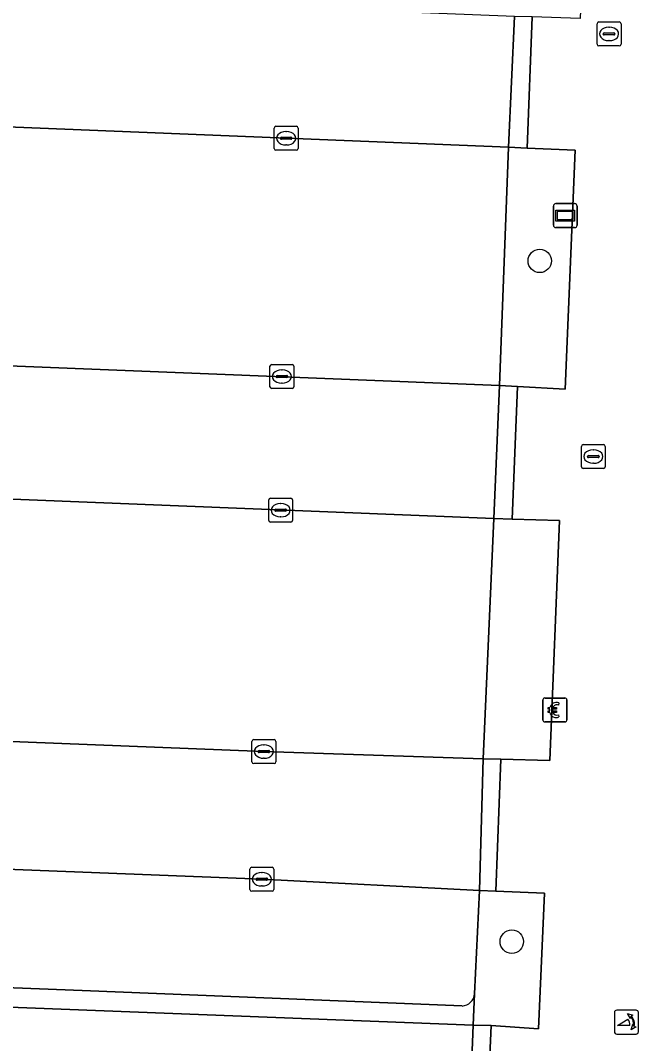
# Model space of a CAD drawing. Extents: x 160888 to 161385, y 386490 to 386908.
# Drawn here: x 161014.47 to 161040.48, y 386590.06 to 386632.78 of the extents above; entities that cross this region are included whole.
import ezdxf

# ---------------------------------------------------------------- set-up
doc = ezdxf.new("R2010")
doc.units = 0
for name, color, linetype in [('IMGEO_Betaalautomaat', 7, 'Continuous'), ('IMGEO_Boom', 7, 'Continuous'), ('IMGEO_Groenvoorziening', 7, 'Continuous'), ('IMGEO_Informatiebord', 7, 'Continuous'), ('IMGEO_Kolk', 7, 'Continuous'), ('IMGEO_Parkeervlak_open', 7, 'Continuous'), ('IMGEO_Poller', 7, 'Continuous'), ('IMGEO_Rijbaan_lokaal_open', 7, 'Continuous'), ('IMGEO_Rioolput', 7, 'Continuous'), ('IMGEO_Voetpad_open', 7, 'Continuous')]:
    doc.layers.add(name, color=color, linetype=linetype)

msp = doc.modelspace()

# ---------------------------------------------------------------- linework, layer by layer
at = {"layer": 'IMGEO_Betaalautomaat'}
for p, q in [((161036.283, 386603.561), (161036.283, 386604.402)), ((161036.283, 386604.402), (161036.283, 386603.561)), ((161036.358, 386604.485), (161037.199, 386604.485)), ((161037.199, 386604.485), (161036.358, 386604.485)), ((161036.945, 386604.29), (161036.928, 386604.19)), ((161037.282, 386604.411), (161037.282, 386603.57)), ((161037.282, 386603.57), (161037.282, 386604.411)), ((161036.566, 386603.949), (161036.566, 386604.017)), ((161036.687, 386604.017), (161036.687, 386603.949)), ((161036.932, 386603.784), (161036.954, 386603.697)), ((161037.208, 386603.486), (161036.367, 386603.486)), ((161036.367, 386603.486), (161037.208, 386603.486))]:
    msp.add_line(p, q, dxfattribs=at)
for points in [[(161036.566, 386604.017), (161036.497, 386604.017), (161036.497, 386604.086), (161036.576, 386604.086)], [(161036.698, 386604.086), (161036.845, 386604.086), (161036.845, 386604.017), (161036.687, 386604.017)], [(161036.571, 386603.88), (161036.497, 386603.88), (161036.497, 386603.949), (161036.566, 386603.949)], [(161036.687, 386603.949), (161036.845, 386603.949), (161036.845, 386603.88), (161036.701, 386603.88)]]:
    msp.add_lwpolyline(points, dxfattribs=at)
for centre, radius, start, end in [((161036.361, 386604.408), 0.0779, 92.4484, 184.2845), ((161036.361, 386604.408), 0.0779, 92.4484, 184.2845), ((161036.859, 386604.01), 0.293, 73.014, 165.0139), ((161036.865, 386604.023), 0.179, 69.3236, 159.5683), ((161037.205, 386604.408), 0.0779, 2.4484, 94.2845), ((161037.205, 386604.408), 0.0779, 2.4484, 94.2845), ((161036.832, 386603.935), 0.267, 191.8096, 297.0389), ((161036.865, 386603.95), 0.179, 202.7625, 291.8693), ((161036.361, 386603.564), 0.0779, 182.4484, 274.2845), ((161036.361, 386603.564), 0.0779, 182.4484, 274.2845), ((161037.205, 386603.564), 0.0779, 272.4484, 4.2845), ((161037.205, 386603.564), 0.0779, 272.4484, 4.2845)]:
    msp.add_arc(centre, radius, start, end, dxfattribs=at)
at = {"layer": 'IMGEO_Boom'}
for centre in [(161036.149, 386622.738), (161034.983, 386594.311)]:
    msp.add_circle(centre, 0.489, dxfattribs=at)
at = {"layer": 'IMGEO_Groenvoorziening'}
for points in [[(161035.226, 386617.494), (161037.208, 386617.388), (161037.623, 386627.362), (161035.629, 386627.449), (161034.841, 386627.484), (161034.469, 386617.534)], [(161034.528, 386601.928), (161036.567, 386601.871), (161036.98, 386611.894), (161035.002, 386611.955), (161034.235, 386611.978), (161033.792, 386601.948)], [(161033.427, 386592.135), (161033.374, 386590.823), (161034.122, 386590.81), (161036.102, 386590.674), (161036.35, 386596.338), (161034.321, 386596.416), (161033.628, 386596.443)]]:
    msp.add_lwpolyline(points, close=True, dxfattribs=at)
at = {"layer": 'IMGEO_Informatiebord'}
for p, q in [((161036.718, 386624.23), (161036.718, 386625.03)), ((161036.718, 386625.03), (161036.718, 386624.23)), ((161036.818, 386625.13), (161037.608, 386625.13)), ((161037.608, 386625.13), (161036.818, 386625.13)), ((161037.708, 386625.03), (161037.708, 386624.23)), ((161037.708, 386624.23), (161037.708, 386625.03)), ((161037.608, 386624.13), (161036.818, 386624.13)), ((161036.818, 386624.13), (161037.608, 386624.13))]:
    msp.add_line(p, q, dxfattribs=at)
for points in [[(161036.819, 386624.862), (161037.607, 386624.862), (161037.607, 386624.398), (161036.819, 386624.398), (161036.819, 386624.862)], [(161036.884, 386624.797), (161036.884, 386624.463), (161037.542, 386624.463), (161037.542, 386624.797), (161036.884, 386624.797)]]:
    msp.add_lwpolyline(points, dxfattribs=at)
for centre, start, end in [((161036.818, 386625.03), 90, 180), ((161036.818, 386625.03), 90, 180), ((161037.608, 386625.03), 0, 90), ((161037.608, 386625.03), 360, 90), ((161036.818, 386624.23), 180, 270), ((161036.818, 386624.23), 180, 270), ((161037.608, 386624.23), 270, 0), ((161037.608, 386624.23), 270, 0)]:
    msp.add_arc(centre, 0.1, start, end, dxfattribs=at)
at = {"layer": 'IMGEO_Kolk'}
for p, q in [((161025.062, 386627.435), (161025.062, 386628.287)), ((161025.137, 386628.361), (161025.989, 386628.361)), ((161025.55, 386628.141), (161025.575, 386628.141)), ((161026.063, 386628.287), (161026.063, 386627.435)), ((161025.321, 386627.855), (161025.321, 386627.867)), ((161025.759, 386627.818), (161025.361, 386627.818)), ((161025.364, 386627.904), (161025.762, 386627.904)), ((161025.573, 386627.581), (161025.548, 386627.581)), ((161025.805, 386627.867), (161025.805, 386627.855)), ((161025.989, 386627.361), (161025.137, 386627.361)), ((161024.885, 386617.486), (161024.885, 386618.338)), ((161024.96, 386618.412), (161025.812, 386618.412)), ((161025.373, 386618.192), (161025.398, 386618.192)), ((161025.886, 386618.338), (161025.886, 386617.486)), ((161025.144, 386617.906), (161025.144, 386617.918)), ((161025.582, 386617.869), (161025.184, 386617.869)), ((161025.187, 386617.955), (161025.585, 386617.955)), ((161025.628, 386617.918), (161025.628, 386617.906)), ((161025.812, 386617.412), (161024.96, 386617.412)), ((161025.396, 386617.632), (161025.371, 386617.632)), ((161024.832, 386611.903), (161024.832, 386612.755)), ((161024.907, 386612.829), (161025.759, 386612.829)), ((161025.32, 386612.609), (161025.345, 386612.609)), ((161025.833, 386612.755), (161025.833, 386611.903)), ((161025.091, 386612.323), (161025.091, 386612.335)), ((161025.529, 386612.286), (161025.131, 386612.286)), ((161025.134, 386612.372), (161025.532, 386612.372)), ((161025.575, 386612.335), (161025.575, 386612.323)), ((161025.759, 386611.829), (161024.907, 386611.829)), ((161025.343, 386612.049), (161025.318, 386612.049)), ((161024.132, 386601.823), (161024.132, 386602.675)), ((161024.207, 386602.749), (161025.059, 386602.749)), ((161024.62, 386602.529), (161024.645, 386602.529)), ((161025.133, 386602.675), (161025.133, 386601.823)), ((161024.391, 386602.243), (161024.391, 386602.255)), ((161024.829, 386602.206), (161024.431, 386602.206)), ((161024.434, 386602.292), (161024.832, 386602.292)), ((161024.643, 386601.969), (161024.618, 386601.969)), ((161024.875, 386602.255), (161024.875, 386602.243)), ((161025.059, 386601.749), (161024.207, 386601.749)), ((161024.047, 386596.489), (161024.047, 386597.341)), ((161024.122, 386597.415), (161024.974, 386597.415)), ((161025.048, 386597.341), (161025.048, 386596.489)), ((161024.306, 386596.909), (161024.306, 386596.921)), ((161024.744, 386596.872), (161024.346, 386596.872)), ((161024.349, 386596.958), (161024.747, 386596.958)), ((161024.535, 386597.195), (161024.56, 386597.195)), ((161024.79, 386596.921), (161024.79, 386596.909)), ((161024.974, 386596.415), (161024.122, 386596.415)), ((161024.558, 386596.635), (161024.533, 386596.635))]:
    msp.add_line(p, q, dxfattribs=at)
for points in [[(161025.062, 386627.435), (161025.062, 386628.287)], [(161025.137, 386628.361), (161025.989, 386628.361)], [(161026.063, 386628.287), (161026.063, 386627.435)], [(161025.989, 386627.361), (161025.137, 386627.361)], [(161024.885, 386617.486), (161024.885, 386618.338)], [(161024.96, 386618.412), (161025.812, 386618.412)], [(161025.886, 386618.338), (161025.886, 386617.486)], [(161025.812, 386617.412), (161024.96, 386617.412)], [(161024.832, 386611.903), (161024.832, 386612.755)], [(161024.907, 386612.829), (161025.759, 386612.829)], [(161025.833, 386612.755), (161025.833, 386611.903)], [(161025.759, 386611.829), (161024.907, 386611.829)], [(161024.132, 386601.823), (161024.132, 386602.675)], [(161024.207, 386602.749), (161025.059, 386602.749)], [(161025.133, 386602.675), (161025.133, 386601.823)], [(161025.059, 386601.749), (161024.207, 386601.749)], [(161024.047, 386596.489), (161024.047, 386597.341)], [(161024.122, 386597.415), (161024.974, 386597.415)], [(161025.048, 386597.341), (161025.048, 386596.489)], [(161024.974, 386596.415), (161024.122, 386596.415)]]:
    msp.add_lwpolyline(points, dxfattribs=at)
for centre, radius, start, end in [((161025.139, 386628.285), 0.0765, 91.552, 178.448), ((161025.139, 386628.285), 0.0765, 91.552, 178.448), ((161025.987, 386628.285), 0.0765, 1.552, 88.448), ((161025.987, 386628.285), 0.0765, 1.552, 88.448), ((161025.361, 386627.864), 0.0403, 85.8775, 175.7526), ((161025.358, 386627.854), 0.0366, 178.938, 274.7102), ((161025.762, 386627.861), 0.043, 264.8664, 352.4533), ((161025.766, 386627.866), 0.0386, 1.7309, 96.639), ((161025.139, 386627.437), 0.0765, 181.552, 268.448), ((161025.139, 386627.437), 0.0765, 181.552, 268.448), ((161025.987, 386627.437), 0.0765, 271.552, 358.448), ((161025.987, 386627.437), 0.0765, 271.552, 358.448), ((161024.962, 386618.336), 0.0765, 91.552, 178.448), ((161024.962, 386618.336), 0.0765, 91.552, 178.448), ((161025.81, 386618.336), 0.0765, 1.552, 88.448), ((161025.81, 386618.336), 0.0765, 1.552, 88.448), ((161025.184, 386617.915), 0.0403, 85.8775, 175.7526), ((161025.181, 386617.905), 0.0366, 178.938, 274.7102), ((161025.585, 386617.912), 0.043, 264.8664, 352.4533), ((161025.589, 386617.917), 0.0386, 1.7309, 96.639), ((161024.962, 386617.488), 0.0765, 181.552, 268.448), ((161024.962, 386617.488), 0.0765, 181.552, 268.448), ((161025.81, 386617.488), 0.0765, 271.552, 358.448), ((161025.81, 386617.488), 0.0765, 271.552, 358.448), ((161024.909, 386612.753), 0.0765, 91.552, 178.448), ((161024.909, 386612.753), 0.0765, 91.552, 178.448), ((161025.757, 386612.753), 0.0765, 1.552, 88.448), ((161025.757, 386612.753), 0.0765, 1.552, 88.448), ((161025.131, 386612.332), 0.0403, 85.8775, 175.7526), ((161025.128, 386612.322), 0.0366, 178.938, 274.7102), ((161025.532, 386612.329), 0.043, 264.8664, 352.4533), ((161025.536, 386612.334), 0.0386, 1.7309, 96.639), ((161024.909, 386611.905), 0.0765, 181.552, 268.448), ((161024.909, 386611.905), 0.0765, 181.552, 268.448), ((161025.757, 386611.905), 0.0765, 271.552, 358.448), ((161025.757, 386611.905), 0.0765, 271.552, 358.448), ((161024.209, 386602.673), 0.0765, 91.552, 178.448), ((161024.209, 386602.673), 0.0765, 91.552, 178.448), ((161025.057, 386602.673), 0.0765, 1.552, 88.448), ((161025.057, 386602.673), 0.0765, 1.552, 88.448), ((161024.431, 386602.252), 0.0403, 85.8775, 175.7526), ((161024.428, 386602.242), 0.0366, 178.938, 274.7102), ((161024.832, 386602.249), 0.043, 264.8664, 352.4533), ((161024.836, 386602.254), 0.0386, 1.7309, 96.639), ((161024.209, 386601.825), 0.0765, 181.552, 268.448), ((161024.209, 386601.825), 0.0765, 181.552, 268.448), ((161025.057, 386601.825), 0.0765, 271.552, 358.448), ((161025.057, 386601.825), 0.0765, 271.552, 358.448), ((161024.124, 386597.339), 0.0765, 91.552, 178.448), ((161024.124, 386597.339), 0.0765, 91.552, 178.448), ((161024.972, 386597.339), 0.0765, 1.552, 88.448), ((161024.972, 386597.339), 0.0765, 1.552, 88.448), ((161024.346, 386596.918), 0.0403, 85.8775, 175.7526), ((161024.343, 386596.908), 0.0366, 178.938, 274.7102), ((161024.747, 386596.915), 0.043, 264.8664, 352.4533), ((161024.751, 386596.92), 0.0386, 1.7309, 96.639), ((161024.124, 386596.491), 0.0765, 181.552, 268.448), ((161024.124, 386596.491), 0.0765, 181.552, 268.448), ((161024.972, 386596.491), 0.0765, 271.552, 358.448), ((161024.972, 386596.491), 0.0765, 271.552, 358.448)]:
    msp.add_arc(centre, radius, start, end, dxfattribs=at)
for centre, major_axis, ratio, start_param, end_param in [((161025.549, 386627.861), (-0.387, 0.002), 0.722429, 4.712389, 7.853982), ((161025.574, 386627.861), (-0.39, 0.002), 0.717154, 1.570796, 4.712389), ((161025.372, 386617.912), (-0.387, 0.002), 0.722429, 4.712389, 7.853982), ((161025.397, 386617.912), (-0.39, 0.002), 0.717154, 1.570796, 4.712389), ((161025.319, 386612.329), (-0.387, 0.002), 0.722429, 4.712389, 7.853982), ((161025.344, 386612.329), (-0.39, 0.002), 0.717154, 1.570796, 4.712389), ((161024.619, 386602.249), (-0.387, 0.002), 0.722429, 4.712389, 7.853982), ((161024.644, 386602.249), (-0.39, 0.002), 0.717154, 1.570796, 4.712389), ((161024.534, 386596.915), (-0.387, 0.002), 0.722429, 4.712389, 7.853982), ((161024.559, 386596.915), (-0.39, 0.002), 0.717154, 1.570796, 4.712389)]:
    msp.add_ellipse(centre, major_axis=major_axis, ratio=ratio, start_param=start_param, end_param=end_param, dxfattribs=at)
at = {"layer": 'IMGEO_Parkeervlak_open'}
for points in [[(161034.841, 386627.484), (160954.214, 386630.767)], [(160953.807, 386620.716), (160955.968, 386620.687), (161034.469, 386617.534), (161034.841, 386627.484)], [(160958.204, 386604.883), (161024.633, 386602.249), (161033.792, 386601.948), (161034.235, 386611.978), (160958.691, 386615.01)], [(161033.427, 386592.135), (161033.628, 386596.443), (161024.548, 386596.915), (160965.468, 386599.228), (160964.117, 386599.343)], [(160964.665, 386594.316), (161017.05, 386592.273), (161032.91, 386591.623)]]:
    msp.add_lwpolyline(points, dxfattribs=at)
msp.add_arc((161032.88, 386592.17), 0.548, 273.1104, 356.3328, dxfattribs=at)
at = {"layer": 'IMGEO_Poller'}
for p, q in [((161039.271, 386591.354), (161039.271, 386590.547)), ((161039.271, 386591.354), (161039.271, 386590.547)), ((161040.173, 386591.449), (161039.365, 386591.449)), ((161040.173, 386591.449), (161039.365, 386591.449)), ((161040.267, 386590.547), (161040.267, 386591.354)), ((161040.267, 386590.547), (161040.267, 386591.354)), ((161039.365, 386590.452), (161040.173, 386590.452)), ((161039.365, 386590.452), (161040.173, 386590.452))]:
    msp.add_line(p, q, dxfattribs=at)
for points in [[(161039.95, 386591.178), (161039.938, 386591.105), (161039.813, 386591.31)], [(161039.813, 386591.31), (161040.044, 386591.244), (161039.973, 386591.212)], [(161039.906, 386590.805), (161039.393, 386590.805), (161039.823, 386591.08)], [(161039.966, 386590.633), (161040.032, 386590.864), (161040.062, 386590.796)], [(161040.098, 386590.769), (161040.17, 386590.758), (161039.966, 386590.633)]]:
    msp.add_lwpolyline(points, dxfattribs=at)
for centre, radius, start, end in [((161039.365, 386591.354), 0.0946, 90, 180), ((161039.365, 386591.354), 0.0946, 90, 180), ((161040.173, 386591.354), 0.0946, 0, 90), ((161040.173, 386591.354), 0.0946, 0, 90), ((161039.578, 386590.855), 0.332, 351.3247, 42.4854), ((161039.592, 386590.865), 0.476, 351.7527, 41.1691), ((161039.592, 386590.865), 0.516, 349.3569, 42.2912), ((161039.365, 386590.547), 0.0946, 180, 270), ((161039.365, 386590.547), 0.0946, 180, 270), ((161040.173, 386590.547), 0.0946, 270, 0), ((161040.173, 386590.547), 0.0946, 270, 0)]:
    msp.add_arc(centre, radius, start, end, dxfattribs=at)
at = {"layer": 'IMGEO_Rijbaan_lokaal_open'}
for points in [[(160954.072, 386630.781), (160954.214, 386630.767), (161034.841, 386627.484), (161035.101, 386632.951), (160970.798, 386635.505), (160956.53, 386636.138), (160951.973, 386636.202), (160951.872, 386636.193)], [(160958.584, 386615.012), (160958.691, 386615.01), (161034.235, 386611.978), (161034.469, 386617.534), (160955.968, 386620.687), (160953.807, 386620.716), (160953.68, 386620.718)], [(160952.898, 386599.77), (160958.917, 386599.589), (160964.117, 386599.343), (160965.468, 386599.228), (161024.548, 386596.915), (161033.628, 386596.443), (161033.792, 386601.948), (161024.633, 386602.249), (160958.204, 386604.883)]]:
    msp.add_lwpolyline(points, dxfattribs=at)
at = {"layer": 'IMGEO_Rioolput'}
for p, q in [((161038.618, 386632.717), (161039.47, 386632.717)), ((161038.543, 386631.791), (161038.543, 386632.643)), ((161038.845, 386632.26), (161039.243, 386632.26)), ((161039.031, 386632.497), (161039.056, 386632.497)), ((161039.544, 386632.643), (161039.544, 386631.791)), ((161038.802, 386632.211), (161038.802, 386632.223)), ((161039.24, 386632.174), (161038.842, 386632.174)), ((161039.054, 386631.937), (161039.029, 386631.937)), ((161039.286, 386632.223), (161039.286, 386632.211)), ((161039.47, 386631.717), (161038.618, 386631.717)), ((161037.887, 386614.143), (161037.887, 386614.995)), ((161037.962, 386615.069), (161038.814, 386615.069)), ((161038.375, 386614.849), (161038.4, 386614.849)), ((161038.888, 386614.995), (161038.888, 386614.143)), ((161038.146, 386614.563), (161038.146, 386614.575)), ((161038.584, 386614.526), (161038.186, 386614.526)), ((161038.189, 386614.612), (161038.587, 386614.612)), ((161038.63, 386614.575), (161038.63, 386614.563)), ((161038.814, 386614.069), (161037.962, 386614.069)), ((161038.398, 386614.289), (161038.373, 386614.289))]:
    msp.add_line(p, q, dxfattribs=at)
for points in [[(161038.618, 386632.717), (161039.47, 386632.717)], [(161038.543, 386631.791), (161038.543, 386632.643)], [(161039.544, 386632.643), (161039.544, 386631.791)], [(161039.47, 386631.717), (161038.618, 386631.717)], [(161037.887, 386614.143), (161037.887, 386614.995)], [(161037.962, 386615.069), (161038.814, 386615.069)], [(161038.888, 386614.995), (161038.888, 386614.143)], [(161038.814, 386614.069), (161037.962, 386614.069)]]:
    msp.add_lwpolyline(points, dxfattribs=at)
for centre, radius, start, end in [((161038.62, 386632.641), 0.0765, 91.552, 178.448), ((161038.62, 386632.641), 0.0765, 91.552, 178.448), ((161039.468, 386632.641), 0.0765, 1.552, 88.448), ((161039.468, 386632.641), 0.0765, 1.552, 88.448), ((161038.842, 386632.22), 0.0403, 85.8775, 175.7526), ((161039.247, 386632.222), 0.0386, 1.7309, 96.639), ((161038.839, 386632.21), 0.0366, 178.938, 274.7102), ((161039.243, 386632.217), 0.043, 264.8664, 352.4533), ((161038.62, 386631.793), 0.0765, 181.552, 268.448), ((161038.62, 386631.793), 0.0765, 181.552, 268.448), ((161039.468, 386631.793), 0.0765, 271.552, 358.448), ((161039.468, 386631.793), 0.0765, 271.552, 358.448), ((161037.964, 386614.993), 0.0765, 91.552, 178.448), ((161037.964, 386614.993), 0.0765, 91.552, 178.448), ((161038.812, 386614.993), 0.0765, 1.552, 88.448), ((161038.812, 386614.993), 0.0765, 1.552, 88.448), ((161038.186, 386614.572), 0.0403, 85.8775, 175.7526), ((161038.183, 386614.562), 0.0366, 178.938, 274.7102), ((161038.587, 386614.569), 0.043, 264.8664, 352.4533), ((161038.591, 386614.574), 0.0386, 1.7309, 96.639), ((161037.964, 386614.145), 0.0765, 181.552, 268.448), ((161037.964, 386614.145), 0.0765, 181.552, 268.448), ((161038.812, 386614.145), 0.0765, 271.552, 358.448), ((161038.812, 386614.145), 0.0765, 271.552, 358.448)]:
    msp.add_arc(centre, radius, start, end, dxfattribs=at)
for centre, major_axis, ratio, start_param, end_param in [((161039.03, 386632.217), (-0.387, 0.002), 0.722429, 4.712389, 7.853982), ((161039.055, 386632.217), (-0.39, 0.002), 0.717154, 1.570796, 4.712389), ((161038.374, 386614.569), (-0.387, 0.002), 0.722429, 4.712389, 7.853982), ((161038.399, 386614.569), (-0.39, 0.002), 0.717154, 1.570796, 4.712389)]:
    msp.add_ellipse(centre, major_axis=major_axis, ratio=ratio, start_param=start_param, end_param=end_param, dxfattribs=at)
at = {"layer": 'IMGEO_Voetpad_open'}
for points in [[(161037.439, 386671.94), (161036.878, 386658.569), (161038.892, 386658.486), (161038.459, 386648.393), (161036.459, 386648.511), (161036.27, 386642.995), (161038.239, 386642.934), (161037.838, 386632.863), (161035.827, 386632.928), (161035.629, 386627.449), (161037.623, 386627.362), (161037.208, 386617.388), (161035.226, 386617.494), (161035.002, 386611.955), (161036.98, 386611.894), (161036.567, 386601.871), (161034.528, 386601.928), (161034.321, 386596.416), (161036.35, 386596.338), (161036.102, 386590.674), (161034.122, 386590.81), (161033.859, 386584.777), (161033.828, 386584.056), (161043.051, 386583.712)], [(160964.249, 386594.892), (160964.191, 386593.515), (161033.374, 386590.823), (161033.427, 386592.135)], [(161032.91, 386591.623), (161017.05, 386592.273), (160964.665, 386594.316)], [(161033.138, 386584.814), (161033.374, 386590.823), (160964.191, 386593.515), (160963.57, 386593.539)]]:
    msp.add_lwpolyline(points, dxfattribs=at)
for points in [[(161035.101, 386632.951), (161034.841, 386627.484), (161035.629, 386627.449), (161035.827, 386632.928)], [(161035.226, 386617.494), (161034.469, 386617.534), (161034.235, 386611.978), (161035.002, 386611.955)], [(161033.792, 386601.948), (161033.628, 386596.443), (161034.321, 386596.416), (161034.528, 386601.928)], [(161033.138, 386584.814), (161033.859, 386584.777), (161034.122, 386590.81), (161033.374, 386590.823)]]:
    msp.add_lwpolyline(points, close=True, dxfattribs=at)
msp.add_arc((161032.88, 386592.17), 0.548, 273.1104, 356.3328, dxfattribs=at)

doc.saveas('drawing.dxf')
